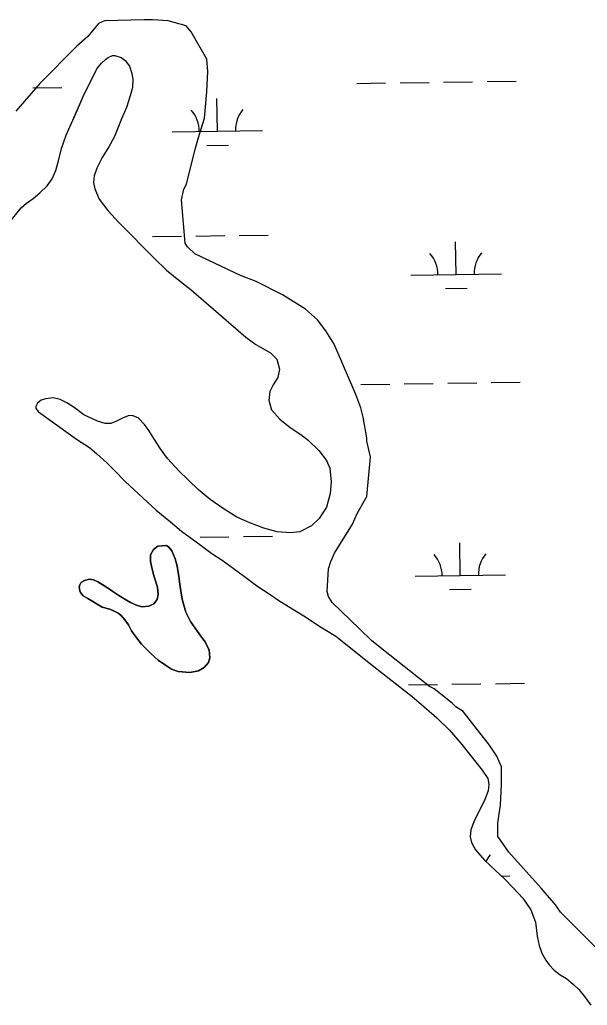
# Model space of a CAD drawing. Extents: x 3767014 to 3805179, y 361544 to 387384.
# Drawn here: x 3790346 to 3790973, y 380294 to 381383 of the extents above; entities that cross this region are included whole.
import ezdxf

# ---------------------------------------------------------------- set-up
doc = ezdxf.new("R2010")
doc.units = 0
for name, color, linetype in [('V-SITE-VEGE', 7, 'Continuous'), ('V-TOPO-SHOR', 7, 'Continuous'), ('V-WETL-SWMP', 7, 'Continuous')]:
    doc.layers.add(name, color=color, linetype=linetype)

msp = doc.modelspace()

# ---------------------------------------------------------------- linework, layer by layer
at = {"layer": 'V-SITE-VEGE'}
for p, q in [((3790432.81, 381379.005), (3790420.871, 381364.397)), ((3790439.446, 381381.664), (3790432.81, 381379.005)), ((3790483.251, 381383.015), (3790439.446, 381381.664)), ((3790492.542, 381383.021), (3790483.251, 381383.015)), ((3790509.799, 381381.702), (3790492.542, 381383.021)), ((3790529.714, 381376.404), (3790509.799, 381381.702)), ((3790535.026, 381369.771), (3790529.714, 381376.404)), ((3790552.301, 381339.25), (3790535.026, 381369.771)), ((3790420.871, 381364.397), (3790408.929, 381353.772)), ((3790408.929, 381353.772), (3790367.803, 381312.597)), ((3790553.636, 381325.974), (3790552.301, 381339.25)), ((3790552.322, 381303.41), (3790553.636, 381325.974)), ((3790367.803, 381312.597), (3790341.269, 381282.051)), ((3790549.682, 381274.203), (3790552.322, 381303.41)), ((3790543.054, 381252.959), (3790549.682, 381274.203)), ((3790539.083, 381238.357), (3790543.054, 381252.959)), ((3790529.812, 381201.182), (3790539.083, 381238.357)), ((3790524.512, 381183.923), (3790527.16, 381195.871)), ((3790527.16, 381195.871), (3790529.812, 381201.182)), ((3790528.52, 381136.137), (3790524.512, 381183.923)), ((3790531.178, 381132.156), (3790528.52, 381136.137)), ((3790539.147, 381124.195), (3790531.178, 381132.156)), ((3790589.601, 381100.328), (3790539.147, 381124.195)), ((3790606.864, 381093.702), (3790589.601, 381100.328)), ((3790636.074, 381079.117), (3790606.864, 381093.702)), ((3790661.306, 381063.202), (3790636.074, 381079.117)), ((3790674.585, 381051.262), (3790661.306, 381063.202)), ((3790683.885, 381039.322), (3790674.585, 381051.262)), ((3790693.185, 381024.724), (3790683.885, 381039.322)), ((3790717.11, 380968.985), (3790693.185, 381024.724)), ((3790722.428, 380954.385), (3790717.11, 380968.985)), ((3790725.089, 380943.768), (3790722.428, 380954.385)), ((3790729.082, 380921.204), (3790725.089, 380943.768)), ((3790729.086, 380917.22), (3790729.082, 380921.204)), ((3790733.078, 380899.968), (3790729.086, 380917.22)), ((3790729.119, 380856.157), (3790733.078, 380899.968)), ((3790718.511, 380837.569), (3790729.119, 380856.157)), ((3790713.206, 380825.619), (3790718.511, 380837.569)), ((3790693.314, 380793.748), (3790713.206, 380825.619)), ((3790689.337, 380784.454), (3790693.314, 380793.748)), ((3790686.687, 380776.49), (3790689.337, 380784.454)), ((3790685.374, 380751.267), (3790686.687, 380776.49)), ((3790686.703, 380745.958), (3790685.374, 380751.267)), ((3790690.689, 380739.323), (3790686.703, 380745.958)), ((3790721.236, 380710.137), (3790690.689, 380739.323)), ((3790734.518, 380696.87), (3790721.236, 380710.137)), ((3790754.439, 380680.951), (3790734.518, 380696.87)), ((3790786.312, 380655.748), (3790754.439, 380680.951)), ((3790798.264, 380646.462), (3790786.312, 380655.748)), ((3790803.574, 380643.81), (3790798.264, 380646.462)), ((3790823.495, 380627.891), (3790803.574, 380643.81)), ((3790827.481, 380623.912), (3790823.495, 380627.891)), ((3790835.447, 380618.605), (3790827.481, 380623.912)), ((3790864.672, 380581.455), (3790835.447, 380618.605)), ((3790872.643, 380569.513), (3790864.672, 380581.455)), ((3790877.96, 380557.569), (3790872.643, 380569.513)), ((3790877.972, 380537.656), (3790877.96, 380557.569)), ((3790876.655, 380515.089), (3790877.972, 380537.656)), ((3790874.011, 380495.177), (3790875.332, 380505.795)), ((3790875.332, 380505.795), (3790876.655, 380515.089)), ((3790874.019, 380480.574), (3790874.011, 380495.177)), ((3790876.678, 380476.593), (3790874.019, 380480.574)), ((3790885.976, 380463.324), (3790876.678, 380476.593)), ((3790921.838, 380423.523), (3790885.976, 380463.324)), ((3790937.78, 380404.946), (3790921.838, 380423.523)), ((3790943.092, 380396.983), (3790937.78, 380404.946)), ((3790985.594, 380354.528), (3790943.092, 380396.983))]:
    msp.add_line(p, q, dxfattribs=at)
at = {"layer": 'V-TOPO-SHOR'}
for points in [[(3790341.455, 381167.877), (3790347.378, 381175.352), (3790353.303, 381180.253), (3790360.772, 381185.668), (3790367.985, 381191.599), (3790375.968, 381199.592), (3790381.633, 381207.326), (3790385.494, 381216.347), (3790388.838, 381228.719), (3790391.922, 381240.831), (3790397.069, 381255.521), (3790404.274, 381272.018), (3790409.422, 381283.618), (3790415.855, 381298.052), (3790421.004, 381308.362), (3790425.38, 381317.383), (3790431.043, 381328.725), (3790436.194, 381334.912), (3790440.314, 381339.037), (3790443.405, 381341.359), (3790448.3, 381343.421), (3790450.876, 381343.423), (3790457.835, 381341.365), (3790462.218, 381338.019), (3790467.117, 381331.838), (3790469.441, 381323.593), (3790470.733, 381317.152), (3790470.223, 381308.13), (3790467.909, 381298.853), (3790463.535, 381285.967), (3790458.132, 381273.595), (3790454.271, 381263.285), (3790450.155, 381253.231), (3790444.232, 381242.406), (3790436.765, 381230.806), (3790430.846, 381218.95), (3790428.016, 381210.445), (3790427.246, 381203.227), (3790428.538, 381196.27), (3790433.441, 381184.679), (3790442.983, 381172.315), (3790455.617, 381158.663), (3790467.477, 381146.817), (3790483.722, 381130.077)], [(3790483.722, 381130.077), (3790494.294, 381119.518), (3790507.7, 381106.382), (3790523.168, 381093.764), (3790535.026, 381084.495), (3790595.612, 381032.215), (3790606.698, 381024.234), (3790614.431, 381019.858), (3790622.681, 381014.965), (3790629.642, 381008.012), (3790632.74, 380996.934), (3790630.684, 380987.655), (3790625.533, 380979.666), (3790621.931, 380972.447), (3790620.905, 380962.655), (3790624.004, 380952.091), (3790633.027, 380941.532), (3790644.373, 380932.519), (3790656.231, 380924.794), (3790664.22, 380918.615), (3790676.082, 380907.025), (3790684.592, 380895.95), (3790688.462, 380887.446), (3790689.759, 380872.502), (3790688.735, 380859.616), (3790684.62, 380844.412), (3790676.639, 380831.78), (3790667.882, 380823.786), (3790655.258, 380817.337), (3790644.695, 380816.043), (3790630.262, 380817.323), (3790615.572, 380821.437), (3790599.849, 380827.1), (3790585.673, 380833.533), (3790571.755, 380842.288), (3790556.286, 380853.101), (3790542.88, 380864.175), (3790531.536, 380874.99), (3790521.739, 380884.262), (3790509.105, 380898.17), (3790501.367, 380908.989), (3790493.888, 380920.323), (3790488.471, 380929.08), (3790483.572, 380935.777), (3790476.609, 380943.248), (3790469.91, 380945.821), (3790465.527, 380945.56), (3790459.344, 380942.724), (3790452.647, 380939.369), (3790446.465, 380937.047), (3790440.28, 380937.043), (3790431.774, 380939.615), (3790416.568, 380946.564), (3790405.74, 380954.545), (3790397.749, 380959.696), (3790390.274, 380963.298), (3790382.798, 380965.098), (3790374.037, 380964.32), (3790369.4, 380962.516), (3790365.28, 380959.419), (3790363.478, 380955.811), (3790363.48, 380953.492), (3790366.574, 380949.886), (3790378.174, 380941.389), (3790408.595, 380919.76), (3790422.771, 380910.232), (3790430.765, 380903.538), (3790442.108, 380893.494), (3790450.616, 380884.995), (3790462.22, 380872.891), (3790496.509, 380841.215), (3790512.234, 380828.337), (3790524.61, 380818.038), (3790536.726, 380809.024), (3790546.008, 380802.073), (3790558.124, 380793.318), (3790569.465, 380785.851), (3790581.581, 380777.096), (3790595.504, 380766.797), (3790608.652, 380756.753), (3790621.282, 380748.772), (3790633.14, 380740.791), (3790649.122, 380730.75), (3790661.238, 380723.285), (3790676.189, 380713.499), (3790694.75, 380701.916), (3790736.771, 380668.439), (3790779.308, 380635.479), (3790792.2, 380624.147), (3790806.636, 380611.786), (3790820.558, 380598.136), (3790833.969, 380582.425), (3790856.402, 380554.091), (3790862.85, 380544.56), (3790863.884, 380538.375), (3790863.116, 380531.162), (3790859.513, 380521.624), (3790853.851, 380510.025), (3790848.188, 380498.685), (3790844.069, 380488.115), (3790843.301, 380480.128)], [(3790420.965, 380743.658), (3790436.896, 380733.906), (3790445.119, 380731.856), (3790449.231, 380730.06), (3790454.37, 380727.493), (3790457.454, 380725.181), (3790461.825, 380720.047), (3790465.939, 380714.397), (3790469.281, 380707.976), (3790473.91, 380701.042), (3790480.336, 380693.083), (3790490.875, 380682.298), (3790498.586, 380675.624), (3790505.527, 380670.487), (3790513.235, 380665.611), (3790520.944, 380663.047), (3790533.533, 380661.769), (3790543.296, 380663.829), (3790549.458, 380667.43), (3790554.337, 380672.828), (3790555.875, 380677.967), (3790554.843, 380686.957), (3790550.212, 380695.946), (3790544.044, 380704.679), (3790539.415, 380710.841), (3790534.273, 380718.29), (3790529.386, 380728.563), (3790525.526, 380741.406), (3790523.979, 380749.624), (3790522.433, 380759.387), (3790521.401, 380767.864), (3790519.594, 380779.167), (3790517.534, 380787.387), (3790513.678, 380796.376), (3790510.591, 380800.228), (3790508.021, 380802.024), (3790498.26, 380801.248), (3790493.38, 380797.65), (3790490.044, 380791.995), (3790490.304, 380784.545), (3790492.108, 380776.07), (3790494.425, 380767.335), (3790497.771, 380756.032), (3790498.545, 380748.07), (3790497.521, 380742.417), (3790493.929, 380737.535), (3790488.276, 380735.219), (3790480.572, 380734.444), (3790474.661, 380736.238), (3790467.981, 380739.319), (3790461.298, 380743.169), (3790455.13, 380746.761), (3790448.705, 380751.125), (3790443.823, 380754.72), (3790437.398, 380758.826), (3790431.999, 380762.162), (3790427.375, 380764.214), (3790422.751, 380764.982), (3790417.356, 380763.44), (3790414.016, 380761.638), (3790413.248, 380760.868), (3790412.22, 380758.811), (3790411.452, 380755.985), (3790411.968, 380751.875), (3790412.738, 380750.335), (3790415.824, 380746.483), (3790420.965, 380743.658)], [(3790843.301, 380480.128), (3790844.594, 380473.945), (3790849.236, 380465.958), (3790859.034, 380454.624), (3790871.668, 380442.52), (3790880.95, 380434.279), (3790891.263, 380423.464), (3790901.319, 380412.388), (3790910.347, 380399.508), (3790915.508, 380386.11), (3790917.318, 380370.652), (3790919.387, 380360.086), (3790922.483, 380351.841), (3790926.87, 380343.858), (3790930.479, 380338.705), (3790936.152, 380333.038), (3790942.855, 380327.89), (3790949.814, 380323.769), (3790957.549, 380317.074), (3790963.222, 380311.666), (3790969.667, 380303.938), (3790976.63, 380294.151)]]:
    msp.add_lwpolyline(points, dxfattribs=at)
at = {"layer": 'V-WETL-SWMP'}
for p, q in [((3790431.044, 381328.726), (3790436.194, 381334.913)), ((3790436.194, 381334.913), (3790440.315, 381339.038)), ((3790440.315, 381339.038), (3790443.406, 381341.359)), ((3790443.406, 381341.359), (3790448.3, 381343.423)), ((3790448.3, 381343.423), (3790450.877, 381343.425)), ((3790450.877, 381343.425), (3790457.836, 381341.367)), ((3790457.836, 381341.367), (3790462.219, 381338.02)), ((3790462.219, 381338.02), (3790467.118, 381331.838)), ((3790415.857, 381298.052), (3790431.044, 381328.726)), ((3790467.118, 381331.838), (3790469.442, 381323.593)), ((3790469.442, 381323.593), (3790470.734, 381317.152)), ((3790470.734, 381317.152), (3790470.224, 381308.132)), ((3790717.968, 381312.712), (3790749.965, 381313.157)), ((3790765.963, 381313.379), (3790797.96, 381313.824)), ((3790813.959, 381314.046), (3790845.955, 381314.49)), ((3790861.954, 381314.713), (3790893.951, 381315.157)), ((3790360.094, 381307.741), (3790392.091, 381308.186)), ((3790470.224, 381308.132), (3790467.91, 381298.854)), ((3790404.275, 381272.019), (3790415.857, 381298.052)), ((3790467.91, 381298.854), (3790463.536, 381285.967)), ((3790564.096, 381259.828), (3790563.595, 381295.825)), ((3790463.536, 381285.967), (3790458.132, 381273.595)), ((3790397.069, 381255.523), (3790404.275, 381272.019)), ((3790458.132, 381273.595), (3790454.272, 381263.286)), ((3790454.272, 381263.286), (3790450.155, 381253.233)), ((3790514.1, 381259.134), (3790614.091, 381260.523)), ((3790391.924, 381240.832), (3790397.069, 381255.523)), ((3790450.155, 381253.233), (3790444.234, 381242.407)), ((3790388.838, 381228.719), (3790391.924, 381240.832)), ((3790444.234, 381242.407), (3790436.767, 381230.807)), ((3790552.311, 381244.232), (3790576.309, 381244.565)), ((3790385.495, 381216.348), (3790388.838, 381228.719)), ((3790436.767, 381230.807), (3790430.847, 381218.95)), ((3790381.635, 381207.327), (3790385.495, 381216.348)), ((3790430.847, 381218.95), (3790428.017, 381210.445)), ((3790375.97, 381199.593), (3790381.635, 381207.327)), ((3790428.017, 381210.445), (3790427.248, 381203.229)), ((3790427.248, 381203.229), (3790428.54, 381196.272)), ((3790367.986, 381191.6), (3790375.97, 381199.593)), ((3790428.54, 381196.272), (3790433.443, 381184.679)), ((3790353.304, 381180.254), (3790360.774, 381185.669)), ((3790360.774, 381185.669), (3790367.986, 381191.6)), ((3790433.443, 381184.679), (3790442.984, 381172.315)), ((3790335.277, 381160.144), (3790347.38, 381175.354)), ((3790347.38, 381175.354), (3790353.304, 381180.254)), ((3790442.984, 381172.315), (3790455.619, 381158.665)), ((3790455.619, 381158.665), (3790467.479, 381146.818)), ((3790467.479, 381146.818), (3790483.723, 381130.077)), ((3790492.298, 381143.388), (3790524.295, 381143.832)), ((3790540.293, 381144.054), (3790572.29, 381144.499)), ((3790588.289, 381144.721), (3790620.286, 381145.166)), ((3790827.755, 381101.613), (3790827.255, 381137.61)), ((3790483.723, 381130.077), (3790494.294, 381119.518)), ((3790494.294, 381119.518), (3790507.701, 381106.383)), ((3790507.701, 381106.383), (3790523.169, 381093.765)), ((3790523.169, 381093.765), (3790535.028, 381084.495)), ((3790777.759, 381100.919), (3790877.75, 381102.308)), ((3790535.028, 381084.495), (3790595.614, 381032.217)), ((3790815.97, 381086.017), (3790839.968, 381086.35)), ((3790595.614, 381032.217), (3790606.699, 381024.235)), ((3790606.699, 381024.235), (3790614.432, 381019.859)), ((3790614.432, 381019.859), (3790622.681, 381014.967)), ((3790622.681, 381014.967), (3790629.642, 381008.014)), ((3790629.642, 381008.014), (3790632.741, 380996.935)), ((3790632.741, 380996.935), (3790630.685, 380987.657)), ((3790630.685, 380987.657), (3790625.535, 380979.666)), ((3790625.535, 380979.666), (3790621.932, 380972.448)), ((3790722.589, 380980.07), (3790754.586, 380980.514)), ((3790770.584, 380980.736), (3790802.581, 380981.181)), ((3790818.579, 380981.403), (3790850.576, 380981.847)), ((3790866.575, 380982.07), (3790898.572, 380982.514)), ((3790374.039, 380964.322), (3790369.402, 380962.516)), ((3790382.8, 380965.1), (3790374.039, 380964.322)), ((3790390.274, 380963.3), (3790382.8, 380965.1)), ((3790397.749, 380959.697), (3790390.274, 380963.3)), ((3790621.932, 380972.448), (3790620.906, 380962.656)), ((3790365.281, 380959.421), (3790363.479, 380955.812)), ((3790363.479, 380955.812), (3790363.48, 380953.493)), ((3790363.48, 380953.493), (3790366.575, 380949.887)), ((3790369.402, 380962.516), (3790365.281, 380959.421)), ((3790405.741, 380954.547), (3790397.749, 380959.697)), ((3790416.568, 380946.565), (3790405.741, 380954.547)), ((3790620.906, 380962.656), (3790624.004, 380952.092)), ((3790624.004, 380952.092), (3790633.029, 380941.532)), ((3790366.575, 380949.887), (3790378.175, 380941.39)), ((3790378.175, 380941.39), (3790408.595, 380919.761)), ((3790431.776, 380939.616), (3790416.568, 380946.565)), ((3790459.346, 380942.724), (3790452.648, 380939.37)), ((3790465.529, 380945.562), (3790459.346, 380942.724)), ((3790469.91, 380945.822), (3790465.529, 380945.562)), ((3790476.611, 380943.249), (3790469.91, 380945.822)), ((3790483.573, 380935.779), (3790476.611, 380943.249)), ((3790633.029, 380941.532), (3790644.373, 380932.519)), ((3790440.281, 380937.044), (3790431.776, 380939.616)), ((3790446.465, 380937.047), (3790440.281, 380937.044)), ((3790452.648, 380939.37), (3790446.465, 380937.047)), ((3790488.473, 380929.082), (3790483.573, 380935.779)), ((3790644.373, 380932.519), (3790656.231, 380924.795)), ((3790408.595, 380919.761), (3790422.773, 380910.234)), ((3790493.889, 380920.324), (3790488.473, 380929.082)), ((3790501.369, 380908.99), (3790493.889, 380920.324)), ((3790656.231, 380924.795), (3790664.222, 380918.615)), ((3790422.773, 380910.234), (3790430.765, 380903.539)), ((3790509.105, 380898.171), (3790501.369, 380908.99)), ((3790664.222, 380918.615), (3790676.083, 380907.026)), ((3790430.765, 380903.539), (3790442.109, 380893.495)), ((3790521.74, 380884.263), (3790509.105, 380898.171)), ((3790676.083, 380907.026), (3790684.593, 380895.95)), ((3790442.109, 380893.495), (3790450.617, 380884.996)), ((3790684.593, 380895.95), (3790688.463, 380887.448)), ((3790688.463, 380887.448), (3790689.759, 380872.503)), ((3790450.617, 380884.996), (3790462.22, 380872.892)), ((3790542.881, 380864.175), (3790521.74, 380884.263)), ((3790462.22, 380872.892), (3790496.51, 380841.215)), ((3790689.759, 380872.503), (3790688.736, 380859.618)), ((3790556.287, 380853.102), (3790542.881, 380864.175)), ((3790688.736, 380859.618), (3790684.621, 380844.412)), ((3790571.755, 380842.288), (3790556.287, 380853.102)), ((3790684.621, 380844.412), (3790676.64, 380831.781)), ((3790496.51, 380841.215), (3790512.236, 380828.339)), ((3790585.675, 380833.534), (3790571.755, 380842.288)), ((3790599.851, 380827.1), (3790585.675, 380833.534)), ((3790512.236, 380828.339), (3790524.611, 380818.039)), ((3790615.573, 380821.439), (3790599.851, 380827.1)), ((3790630.264, 380817.324), (3790615.573, 380821.439)), ((3790667.883, 380823.788), (3790655.26, 380817.338)), ((3790676.64, 380831.781), (3790667.883, 380823.788)), ((3790524.611, 380818.039), (3790546.008, 380802.074)), ((3790544.914, 380811.411), (3790576.911, 380811.856)), ((3790592.91, 380812.078), (3790624.907, 380812.523)), ((3790644.695, 380816.044), (3790630.264, 380817.324)), ((3790655.26, 380817.338), (3790644.695, 380816.044)), ((3790546.008, 380802.074), (3790558.124, 380793.319)), ((3790832.376, 380768.97), (3790831.875, 380804.967)), ((3790558.124, 380793.319), (3790569.467, 380785.852)), ((3790569.467, 380785.852), (3790581.583, 380777.098)), ((3790581.583, 380777.098), (3790595.504, 380766.798)), ((3790782.38, 380768.276), (3790882.371, 380769.665)), ((3790595.504, 380766.798), (3790608.652, 380756.755)), ((3790608.652, 380756.755), (3790621.283, 380748.774)), ((3790621.283, 380748.774), (3790633.141, 380740.792)), ((3790820.591, 380753.374), (3790844.589, 380753.707)), ((3790633.141, 380740.792), (3790649.123, 380730.751)), ((3790649.123, 380730.751), (3790661.239, 380723.285)), ((3790661.239, 380723.285), (3790676.19, 380713.501)), ((3790676.19, 380713.501), (3790694.75, 380701.916)), ((3790694.75, 380701.916), (3790736.772, 380668.44)), ((3790736.772, 380668.44), (3790779.309, 380635.479)), ((3790775.205, 380648.093), (3790807.202, 380648.538)), ((3790823.2, 380648.76), (3790855.197, 380649.205)), ((3790871.196, 380649.427), (3790903.193, 380649.871)), ((3790779.309, 380635.479), (3790792.2, 380624.148)), ((3790792.2, 380624.148), (3790806.638, 380611.787)), ((3790806.638, 380611.787), (3790820.56, 380598.137)), ((3790820.56, 380598.137), (3790833.969, 380582.426)), ((3790833.969, 380582.426), (3790856.404, 380554.092)), ((3790856.404, 380554.092), (3790862.851, 380544.561)), ((3790862.851, 380544.561), (3790863.885, 380538.377)), ((3790863.885, 380538.377), (3790863.116, 380531.162)), ((3790863.116, 380531.162), (3790859.514, 380521.625)), ((3790859.514, 380521.625), (3790848.188, 380498.685)), ((3790848.188, 380498.685), (3790844.071, 380488.117)), ((3790844.071, 380488.117), (3790843.303, 380480.128)), ((3790843.303, 380480.128), (3790844.595, 380473.945)), ((3790844.595, 380473.945), (3790849.237, 380465.959)), ((3790849.237, 380465.959), (3790859.036, 380454.626)), ((3790859.036, 380454.626), (3790871.669, 380442.522)), ((3790871.669, 380442.522), (3790880.951, 380434.281)), ((3790878.005, 380436.897), (3790886.992, 380437.022)), ((3790880.951, 380434.281), (3790891.264, 380423.464)), ((3790891.264, 380423.464), (3790901.32, 380412.389)), ((3790901.32, 380412.389), (3790910.347, 380399.509)), ((3790910.347, 380399.509), (3790915.508, 380386.112)), ((3790915.508, 380386.112), (3790917.32, 380370.652)), ((3790917.32, 380370.652), (3790919.388, 380360.088)), ((3790919.388, 380360.088), (3790922.485, 380351.843)), ((3790922.485, 380351.843), (3790926.87, 380343.858)), ((3790926.87, 380343.858), (3790930.48, 380338.706)), ((3790930.48, 380338.706), (3790936.152, 380333.04)), ((3790936.152, 380333.04), (3790942.855, 380327.89)), ((3790942.855, 380327.89), (3790949.815, 380323.771)), ((3790949.815, 380323.771), (3790957.55, 380317.075)), ((3790957.55, 380317.075), (3790963.222, 380311.667)), ((3790963.222, 380311.667), (3790969.668, 380303.94)), ((3790969.668, 380303.94), (3790976.631, 380294.151))]:
    msp.add_line(p, q, dxfattribs=at)
msp.add_lwpolyline([(3790436.897, 380733.906), (3790420.964, 380743.659), (3790415.824, 380746.482), (3790412.739, 380750.334), (3790411.967, 380751.875), (3790411.451, 380755.985), (3790412.22, 380758.812), (3790413.247, 380760.867), (3790414.017, 380761.638), (3790417.356, 380763.439), (3790422.75, 380764.983), (3790427.375, 380764.215), (3790432, 380762.162), (3790443.822, 380754.719), (3790448.705, 380751.125), (3790455.13, 380746.761), (3790467.98, 380739.318), (3790474.661, 380736.239), (3790480.571, 380734.444), (3790488.277, 380735.219), (3790493.928, 380737.534), (3790497.522, 380742.417), (3790498.546, 380748.07), (3790497.771, 380756.033), (3790494.425, 380767.335), (3790492.108, 380776.069), (3790490.305, 380784.545), (3790490.044, 380791.996), (3790493.381, 380797.649), (3790498.26, 380801.249), (3790508.022, 380802.025), (3790510.592, 380800.228), (3790513.677, 380796.376), (3790517.535, 380787.387), (3790519.595, 380779.167), (3790521.4, 380767.864), (3790522.432, 380759.387), (3790523.979, 380749.625), (3790525.525, 380741.405), (3790529.386, 380728.562), (3790534.273, 380718.289), (3790539.415, 380710.841), (3790544.043, 380704.678), (3790550.213, 380695.947), (3790554.842, 380686.958), (3790555.875, 380677.967), (3790554.337, 380672.828), (3790549.458, 380667.43), (3790543.295, 380663.83), (3790533.533, 380661.769), (3790520.944, 380663.047), (3790513.236, 380665.611), (3790505.526, 380670.488), (3790498.587, 380675.623), (3790490.876, 380682.298), (3790480.337, 380693.082), (3790473.91, 380701.042), (3790469.282, 380707.976), (3790465.938, 380714.397), (3790461.825, 380720.047), (3790457.454, 380725.182), (3790454.37, 380727.493), (3790449.231, 380730.059), (3790445.119, 380731.855)], close=True, dxfattribs=at)
for centre, start, end in [((3790508.851, 381259.536), 0.024037, 41.567696), ((3790619.327, 381261.07), 140.024034, 181.567693), ((3790772.51, 381101.32), 0.024037, 41.567696), ((3790882.986, 381102.855), 140.024034, 181.567693), ((3790777.131, 380768.678), 0.024037, 41.567696), ((3790887.607, 380770.212), 140.024034, 181.567693), ((3790892.227, 380437.569), 140.024034, 153.806188)]:
    msp.add_arc(centre, 35.246, start, end, dxfattribs=at)

doc.saveas('drawing.dxf')
